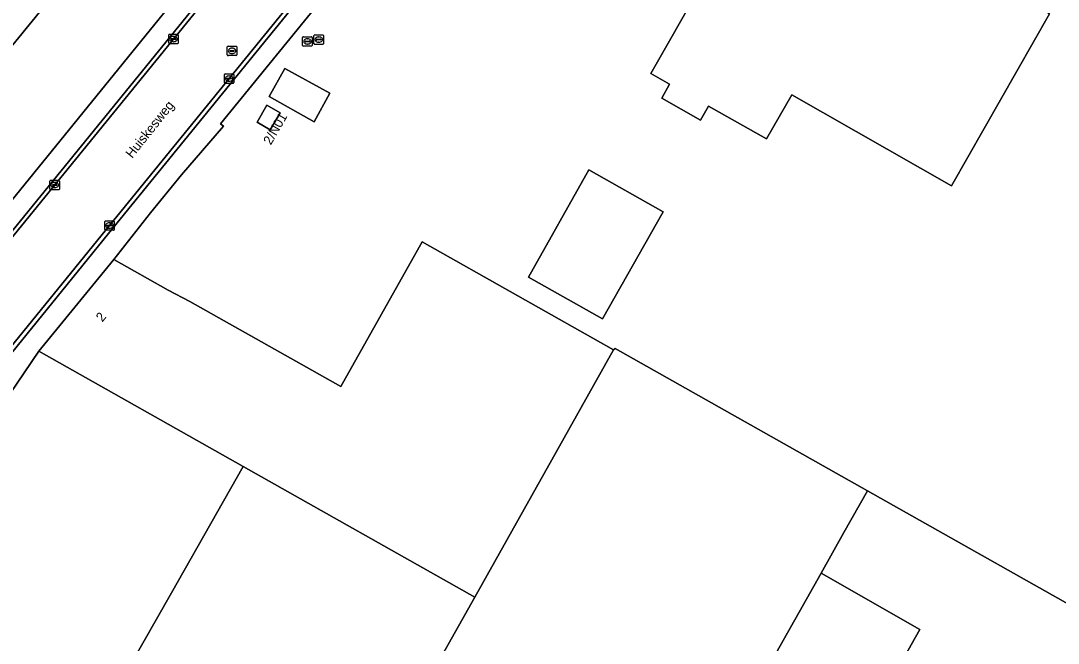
# Model space of a CAD drawing. Extents: x 157692 to 159674, y 381452 to 383291.
# Drawn here: x 158037.9 to 158147.5, y 382865.4 to 382931.2 of the extents above; entities that cross this region are included whole.
import ezdxf

# ---------------------------------------------------------------- set-up
doc = ezdxf.new("R2010")
doc.units = 0
for name, color, linetype in [('IMGEO_Erf', 7, 'Continuous'), ('IMGEO_Kolk', 7, 'Continuous'), ('IMGEO_Muur', 7, 'Continuous'), ('IMGEO_Openbare_ruimte_label', 7, 'Continuous'), ('IMGEO_Pand', 7, 'Continuous'), ('IMGEO_Pand_nummerreeks', 7, 'Continuous'), ('IMGEO_Parkeervlak_open', 7, 'Continuous'), ('IMGEO_Rijbaan_lokaal_open', 7, 'Continuous'), ('IMGEO_Rioolput', 7, 'Continuous'), ('IMGEO_Voetpad_open', 7, 'Continuous')]:
    doc.layers.add(name, color=color, linetype=linetype)

msp = doc.modelspace()

# ---------------------------------------------------------------- linework, layer by layer
at = {"layer": 'IMGEO_Erf'}
for points in [[(158038.48, 382938.36), (158042.35, 382935.2), (158029.06, 382918.9), (158028.13, 382919.64), (158002.62, 382888.25), (158000, 382890.4), (157980.27, 382906.59), (157979.68, 382905.87), (157964.22, 382918.47), (157976.54, 382933.59), (157977.09, 382934.26), (157974.11, 382936.69), (157978.79, 382942.44), (157981.77, 382940), (157982.5, 382940.9), (157978.89, 382943.83), (157963.58, 382956.31), (157966.74, 382960.19), (157984.1, 382981.49), (158000, 382968.53), (158018.1, 382953.77), (158018.71, 382954.49)], [(158146.55, 382931.95), (158136.2, 382913.77), (158119.33, 382923.36), (158116.67, 382918.72), (158110.55, 382922.18), (158109.68, 382920.69), (158105.59, 382923.02), (158106.41, 382924.49), (158104.46, 382925.64), (158109.69, 382934.86), (158111.41, 382937.9), (158113.55, 382936.75), (158115.53, 382935.69), (158118.44, 382940.8), (158120.16, 382939.81), (158121.99, 382943.04), (158123.22, 382945.2)], [(158068.87, 382920.52), (158064.11, 382923.2), (158065.77, 382926.17), (158070.52, 382923.56)], [(158064.23, 382919.68), (158062.84, 382920.48), (158063.88, 382922.29), (158065.27, 382921.49)], [(158099.35, 382899.7), (158091.51, 382904.12), (158097.9, 382915.45), (158105.74, 382911.03)]]:
    msp.add_lwpolyline(points, close=True, dxfattribs=at)
for points in [[(158090.3, 382958.74), (158058.99, 382920.32), (158059.3, 382920.08), (158054.87, 382914.94), (158051.6, 382910.92), (158047.72, 382905.99), (158053.47, 382902.75), (158055.76, 382901.56), (158071.71, 382892.56), (158080.3, 382907.85), (158100.51, 382896.43), (158100.69, 382896.59), (158127.35, 382881.54), (158168.37, 382858.4)], [(157999.62, 382883.36), (158000, 382883.09), (158004.49, 382879.88), (158007.75, 382878.99), (158010.92, 382880.25), (158053.43, 382932.53)], [(158092.51, 382826.09), (158105.48, 382819.49), (158137.86, 382804.41), (158140.4, 382808.83), (158117.42, 382821.8), (158116.93, 382820.94), (158117.29, 382820.74), (158117.14, 382820.47), (158108.06, 382825.58), (158108.22, 382825.85), (158108.57, 382825.65), (158109.08, 382826.54), (158108.75, 382826.73), (158111.06, 382830.85), (158111.3, 382830.71), (158112.5, 382832.83), (158113.36, 382832.34), (158132.86, 382866.89), (158122.44, 382872.85), (158102.78, 382838.01), (158076.13, 382853.04)]]:
    msp.add_lwpolyline(points, dxfattribs=at)
at = {"layer": 'IMGEO_Kolk'}
for p, q in [((158053.51, 382928.84), (158053.51, 382929.7)), ((158053.59, 382929.77), (158054.44, 382929.77)), ((158053.77, 382929.26), (158053.77, 382929.28)), ((158053.81, 382929.31), (158054.21, 382929.31)), ((158054.21, 382929.23), (158053.81, 382929.23)), ((158054, 382929.55), (158054.03, 382929.55)), ((158054.26, 382929.28), (158054.26, 382929.26)), ((158054.51, 382929.7), (158054.51, 382928.84)), ((158054.44, 382928.77), (158053.59, 382928.77)), ((158054.02, 382928.99), (158054, 382928.99)), ((158059.4, 382924.67), (158059.4, 382925.52)), ((158059.47, 382925.59), (158060.33, 382925.59)), ((158059.66, 382925.09), (158059.66, 382925.1)), ((158059.7, 382925.14), (158060.1, 382925.14)), ((158060.09, 382925.05), (158059.7, 382925.05)), ((158059.91, 382924.81), (158059.88, 382924.81)), ((158059.89, 382925.37), (158059.91, 382925.37)), ((158060.14, 382925.1), (158060.14, 382925.09)), ((158060.4, 382925.52), (158060.4, 382924.67)), ((158060.33, 382924.59), (158059.47, 382924.59)), ((158040.97, 382913.42), (158040.97, 382914.27)), ((158041.04, 382914.35), (158041.89, 382914.35)), ((158041.22, 382913.84), (158041.22, 382913.85)), ((158041.27, 382913.89), (158041.66, 382913.89)), ((158041.45, 382914.13), (158041.48, 382914.13)), ((158041.71, 382913.85), (158041.71, 382913.84)), ((158041.97, 382914.27), (158041.97, 382913.42)), ((158041.89, 382913.35), (158041.04, 382913.35)), ((158041.66, 382913.8), (158041.26, 382913.8)), ((158041.48, 382913.57), (158041.45, 382913.57)), ((158046.76, 382909.14), (158046.76, 382910)), ((158046.84, 382910.07), (158047.69, 382910.07)), ((158047.02, 382909.56), (158047.02, 382909.58)), ((158047.06, 382909.61), (158047.46, 382909.61)), ((158047.46, 382909.53), (158047.06, 382909.53)), ((158047.25, 382909.85), (158047.28, 382909.85)), ((158047.51, 382909.58), (158047.51, 382909.56)), ((158047.76, 382910), (158047.76, 382909.14)), ((158047.69, 382909.07), (158046.84, 382909.07)), ((158047.27, 382909.29), (158047.25, 382909.29))]:
    msp.add_line(p, q, dxfattribs=at)
for points in [[(158053.51, 382928.84), (158053.51, 382929.7)], [(158053.59, 382929.77), (158054.44, 382929.77)], [(158054.51, 382929.7), (158054.51, 382928.84)], [(158054.44, 382928.77), (158053.59, 382928.77)], [(158059.4, 382924.67), (158059.4, 382925.52)], [(158059.47, 382925.59), (158060.33, 382925.59)], [(158060.4, 382925.52), (158060.4, 382924.67)], [(158060.33, 382924.59), (158059.47, 382924.59)], [(158040.97, 382913.42), (158040.97, 382914.27)], [(158041.04, 382914.35), (158041.89, 382914.35)], [(158041.97, 382914.27), (158041.97, 382913.42)], [(158041.89, 382913.35), (158041.04, 382913.35)], [(158046.76, 382909.14), (158046.76, 382910)], [(158046.84, 382910.07), (158047.69, 382910.07)], [(158047.76, 382910), (158047.76, 382909.14)], [(158047.69, 382909.07), (158046.84, 382909.07)]]:
    msp.add_lwpolyline(points, dxfattribs=at)
for centre, radius, start, end in [((158053.59, 382929.69), 0.0765, 91.552, 178.448), ((158053.59, 382929.69), 0.0765, 91.552, 178.448), ((158053.81, 382929.27), 0.0403, 85.8775, 175.7526), ((158053.81, 382929.26), 0.0366, 178.938, 274.7102), ((158054.22, 382929.27), 0.0386, 1.7309, 96.639), ((158054.21, 382929.27), 0.043, 264.8664, 352.4533), ((158054.44, 382929.69), 0.0765, 1.552, 88.448), ((158054.44, 382929.69), 0.0765, 1.552, 88.448), ((158053.59, 382928.85), 0.0765, 181.552, 268.448), ((158053.59, 382928.85), 0.0765, 181.552, 268.448), ((158054.44, 382928.85), 0.0765, 271.552, 358.448), ((158054.44, 382928.85), 0.0765, 271.552, 358.448), ((158059.47, 382925.52), 0.0765, 91.552, 178.448), ((158059.47, 382925.52), 0.0765, 91.552, 178.448), ((158059.7, 382925.1), 0.0403, 85.8775, 175.7526), ((158059.69, 382925.09), 0.0366, 178.938, 274.7102), ((158060.1, 382925.09), 0.043, 264.8664, 352.4533), ((158060.1, 382925.1), 0.0386, 1.7309, 96.639), ((158060.32, 382925.52), 0.0765, 1.552, 88.448), ((158060.32, 382925.52), 0.0765, 1.552, 88.448), ((158059.47, 382924.67), 0.0765, 181.552, 268.448), ((158059.47, 382924.67), 0.0765, 181.552, 268.448), ((158060.32, 382924.67), 0.0765, 271.552, 358.448), ((158060.32, 382924.67), 0.0765, 271.552, 358.448), ((158041.04, 382914.27), 0.0765, 91.552, 178.448), ((158041.04, 382914.27), 0.0765, 91.552, 178.448), ((158041.26, 382913.85), 0.0403, 85.8775, 175.7526), ((158041.26, 382913.84), 0.0366, 178.938, 274.7102), ((158041.67, 382913.85), 0.0386, 1.7309, 96.639), ((158041.67, 382913.85), 0.043, 264.8664, 352.4533), ((158041.89, 382914.27), 0.0765, 1.552, 88.448), ((158041.89, 382914.27), 0.0765, 1.552, 88.448), ((158041.04, 382913.42), 0.0765, 181.552, 268.448), ((158041.04, 382913.42), 0.0765, 181.552, 268.448), ((158041.89, 382913.42), 0.0765, 271.552, 358.448), ((158041.89, 382913.42), 0.0765, 271.552, 358.448), ((158046.84, 382909.99), 0.0765, 91.552, 178.448), ((158046.84, 382909.99), 0.0765, 91.552, 178.448), ((158047.06, 382909.57), 0.0403, 85.8775, 175.7526), ((158047.06, 382909.56), 0.0366, 178.938, 274.7102), ((158047.47, 382909.57), 0.0386, 1.7309, 96.639), ((158047.46, 382909.57), 0.043, 264.8664, 352.4533), ((158047.69, 382909.99), 0.0765, 1.552, 88.448), ((158047.69, 382909.99), 0.0765, 1.552, 88.448), ((158046.84, 382909.14), 0.0765, 181.552, 268.448), ((158046.84, 382909.14), 0.0765, 181.552, 268.448), ((158047.69, 382909.14), 0.0765, 271.552, 358.448), ((158047.69, 382909.14), 0.0765, 271.552, 358.448)]:
    msp.add_arc(centre, radius, start, end, dxfattribs=at)
for centre, major_axis, ratio, start_param, end_param in [((158054, 382929.27), (-0.387, 0.002), 0.722429, 4.712389, 7.853982), ((158054.02, 382929.27), (-0.39, 0.002), 0.717154, 1.570796, 4.712389), ((158059.89, 382925.09), (-0.387, 0.002), 0.722429, 4.712389, 7.853982), ((158059.91, 382925.09), (-0.39, 0.002), 0.717154, 1.570796, 4.712389), ((158041.45, 382913.85), (-0.387, 0.002), 0.722429, 4.712389, 7.853982), ((158041.48, 382913.85), (-0.39, 0.002), 0.717154, 1.570796, 4.712389), ((158047.25, 382909.57), (-0.387, 0.002), 0.722429, 4.712389, 7.853982), ((158047.27, 382909.57), (-0.39, 0.002), 0.717154, 1.570796, 4.712389)]:
    msp.add_ellipse(centre, major_axis=major_axis, ratio=ratio, start_param=start_param, end_param=end_param, dxfattribs=at)
at = {"layer": 'IMGEO_Muur'}
msp.add_lwpolyline([(158054.87, 382914.94), (158051.6, 382910.92)], dxfattribs=at)
at = {"layer": 'IMGEO_Pand'}
for points in [[(158038.48, 382938.36), (158018.71, 382954.49), (158018.1, 382953.77), (158000, 382968.53), (157984.1, 382981.49), (157966.74, 382960.19), (157963.58, 382956.31), (157978.89, 382943.83), (157982.5, 382940.9), (157981.77, 382940), (157978.79, 382942.44), (157974.11, 382936.69), (157977.09, 382934.26), (157976.54, 382933.59), (157964.22, 382918.47), (157979.68, 382905.87), (157980.27, 382906.59), (158000, 382890.4), (158002.62, 382888.25), (158028.13, 382919.64), (158029.06, 382918.9), (158042.35, 382935.2)], [(158109.69, 382934.86), (158104.46, 382925.64), (158106.41, 382924.49), (158105.59, 382923.02), (158109.68, 382920.69), (158110.55, 382922.18), (158116.67, 382918.72), (158119.33, 382923.36), (158136.2, 382913.77), (158146.55, 382931.95), (158123.22, 382945.2), (158121.99, 382943.04), (158120.16, 382939.81), (158118.44, 382940.8), (158115.53, 382935.69), (158113.55, 382936.75), (158111.41, 382937.9)], [(158065.77, 382926.17), (158064.11, 382923.2), (158068.87, 382920.52), (158070.52, 382923.56)], [(158065.27, 382921.49), (158063.88, 382922.29), (158062.84, 382920.48), (158064.23, 382919.68)], [(158099.35, 382899.7), (158105.74, 382911.03), (158097.9, 382915.45), (158091.51, 382904.12)], [(158061.38, 382884.13), (158085.86, 382870.3), (158100.51, 382896.43), (158080.3, 382907.85), (158071.71, 382892.56), (158055.76, 382901.56), (158053.47, 382902.75), (158047.72, 382905.99), (158039.81, 382896.31)], [(158039.81, 382896.31), (158032.09, 382884.96), (158030.91, 382885.71), (158022.8, 382873.11), (158046.46, 382857.84), (158053.82, 382870.77), (158061.38, 382884.13)], [(158122.44, 382872.85), (158124.85, 382877.13), (158127.35, 382881.54), (158100.69, 382896.59), (158100.51, 382896.43), (158085.86, 382870.3), (158076.13, 382853.04), (158102.78, 382838.01)], [(158061.38, 382884.13), (158053.82, 382870.77), (158046.46, 382857.84), (158046.6, 382857.74), (158046.65, 382857.87), (158070.72, 382843.57), (158076.13, 382853.04), (158085.86, 382870.3)], [(158164.68, 382851.86), (158168.37, 382858.4), (158127.35, 382881.54), (158124.85, 382877.13), (158122.44, 382872.85), (158132.86, 382866.89), (158113.36, 382832.34), (158112.5, 382832.83), (158111.3, 382830.71), (158111.06, 382830.85), (158108.75, 382826.73), (158109.08, 382826.54), (158108.57, 382825.65), (158108.22, 382825.85), (158108.06, 382825.58), (158117.14, 382820.47), (158117.29, 382820.74), (158116.93, 382820.94), (158117.42, 382821.8), (158140.4, 382808.83), (158145.54, 382817.95), (158148, 382822.3)]]:
    msp.add_lwpolyline(points, close=True, dxfattribs=at)
at = {"layer": 'IMGEO_Parkeervlak_open'}
for points in [[(158054.87, 382914.94), (158059.3, 382920.08), (158058.99, 382920.32), (158090.3, 382958.74), (158100.03, 382970.59), (158110.83, 382984.08), (158109.42, 382985.27), (158089.49, 382960.73), (158047.61, 382909.29), (158019.38, 382874.51), (158018.98, 382874.83)], [(158017.74, 382868.89), (158020.11, 382868.93), (158022.8, 382873.11), (158030.91, 382885.71), (158032.09, 382884.96), (158039.81, 382896.31), (158047.72, 382905.99), (158051.6, 382910.92), (158054.87, 382914.94)]]:
    msp.add_lwpolyline(points, dxfattribs=at)
at = {"layer": 'IMGEO_Rijbaan_lokaal_open'}
for points in [[(158012.82, 382878.66), (158013.24, 382879.21), (158084.54, 382966.79), (158103.57, 382990.21), (158103.22, 382990.5), (158084.19, 382967.08), (158012.49, 382878.93)], [(158018.98, 382874.83), (158019.38, 382874.51), (158047.61, 382909.29), (158089.49, 382960.73), (158109.42, 382985.27), (158109.07, 382985.56), (158089.14, 382961.02), (158047.27, 382909.57)]]:
    msp.add_lwpolyline(points, close=True, dxfattribs=at)
for points in [[(158089.14, 382961.02), (158109.07, 382985.56), (158103.57, 382990.21), (158084.54, 382966.79), (158013.24, 382879.21), (158012.82, 382878.66)], [(158018.98, 382874.83), (158047.27, 382909.57), (158089.14, 382961.02)]]:
    msp.add_lwpolyline(points, dxfattribs=at)
at = {"layer": 'IMGEO_Rioolput'}
for p, q in [((158067.66, 382928.59), (158067.66, 382929.45)), ((158067.74, 382929.52), (158068.59, 382929.52)), ((158068.15, 382929.3), (158068.18, 382929.3)), ((158068.66, 382929.45), (158068.66, 382928.59)), ((158068.86, 382928.78), (158068.86, 382929.64)), ((158068.93, 382929.71), (158069.79, 382929.71)), ((158069.12, 382929.2), (158069.12, 382929.22)), ((158069.16, 382929.25), (158069.56, 382929.25)), ((158069.56, 382929.17), (158069.16, 382929.17)), ((158069.35, 382929.49), (158069.37, 382929.49)), ((158069.6, 382929.22), (158069.6, 382929.2)), ((158069.86, 382929.64), (158069.86, 382928.78)), ((158059.7, 382927.59), (158059.7, 382928.44)), ((158059.77, 382928.52), (158060.63, 382928.52)), ((158060.19, 382928.3), (158060.21, 382928.3)), ((158060.7, 382928.44), (158060.7, 382927.59)), ((158068.59, 382928.52), (158067.74, 382928.52)), ((158067.92, 382929.01), (158067.92, 382929.03)), ((158068.36, 382928.98), (158067.96, 382928.98)), ((158067.97, 382929.06), (158068.36, 382929.06)), ((158068.17, 382928.74), (158068.15, 382928.74)), ((158068.41, 382929.03), (158068.41, 382929.01)), ((158069.79, 382928.71), (158068.93, 382928.71)), ((158069.37, 382928.93), (158069.34, 382928.93)), ((158060.63, 382927.52), (158059.77, 382927.52)), ((158059.96, 382928.01), (158059.96, 382928.02)), ((158060, 382928.06), (158060.4, 382928.06)), ((158060.4, 382927.97), (158060, 382927.97)), ((158060.21, 382927.74), (158060.18, 382927.74)), ((158060.44, 382928.02), (158060.44, 382928.01))]:
    msp.add_line(p, q, dxfattribs=at)
for points in [[(158067.66, 382928.59), (158067.66, 382929.45)], [(158067.74, 382929.52), (158068.59, 382929.52)], [(158068.66, 382929.45), (158068.66, 382928.59)], [(158068.86, 382928.78), (158068.86, 382929.64)], [(158068.93, 382929.71), (158069.79, 382929.71)], [(158069.86, 382929.64), (158069.86, 382928.78)], [(158059.7, 382927.59), (158059.7, 382928.44)], [(158059.77, 382928.52), (158060.63, 382928.52)], [(158060.7, 382928.44), (158060.7, 382927.59)], [(158068.59, 382928.52), (158067.74, 382928.52)], [(158069.79, 382928.71), (158068.93, 382928.71)], [(158060.63, 382927.52), (158059.77, 382927.52)]]:
    msp.add_lwpolyline(points, dxfattribs=at)
for centre, radius, start, end in [((158067.74, 382929.44), 0.0765, 91.552, 178.448), ((158067.74, 382929.44), 0.0765, 91.552, 178.448), ((158068.59, 382929.44), 0.0765, 1.552, 88.448), ((158068.59, 382929.44), 0.0765, 1.552, 88.448), ((158068.94, 382929.63), 0.0765, 91.552, 178.448), ((158068.94, 382929.63), 0.0765, 91.552, 178.448), ((158069.16, 382929.21), 0.0403, 85.8775, 175.7526), ((158069.15, 382929.2), 0.0366, 178.938, 274.7102), ((158069.56, 382929.21), 0.0386, 1.7309, 96.639), ((158069.56, 382929.21), 0.043, 264.8664, 352.4533), ((158069.78, 382929.63), 0.0765, 1.552, 88.448), ((158069.78, 382929.63), 0.0765, 1.552, 88.448), ((158059.78, 382928.44), 0.0765, 91.552, 178.448), ((158059.78, 382928.44), 0.0765, 91.552, 178.448), ((158060.62, 382928.44), 0.0765, 1.552, 88.448), ((158060.62, 382928.44), 0.0765, 1.552, 88.448), ((158067.74, 382928.6), 0.0765, 181.552, 268.448), ((158067.74, 382928.6), 0.0765, 181.552, 268.448), ((158067.96, 382929.02), 0.0403, 85.8775, 175.7526), ((158067.96, 382929.01), 0.0366, 178.938, 274.7102), ((158068.37, 382929.02), 0.0386, 1.7309, 96.639), ((158068.36, 382929.02), 0.043, 264.8664, 352.4533), ((158068.59, 382928.6), 0.0765, 271.552, 358.448), ((158068.59, 382928.6), 0.0765, 271.552, 358.448), ((158068.94, 382928.79), 0.0765, 181.552, 268.448), ((158068.94, 382928.79), 0.0765, 181.552, 268.448), ((158069.78, 382928.79), 0.0765, 271.552, 358.448), ((158069.78, 382928.79), 0.0765, 271.552, 358.448), ((158059.78, 382927.59), 0.0765, 181.552, 268.448), ((158059.78, 382927.59), 0.0765, 181.552, 268.448), ((158060, 382928.02), 0.0403, 85.8775, 175.7526), ((158059.99, 382928.01), 0.0366, 178.938, 274.7102), ((158060.4, 382928.02), 0.0386, 1.7309, 96.639), ((158060.4, 382928.02), 0.043, 264.8664, 352.4533), ((158060.62, 382927.59), 0.0765, 271.552, 358.448), ((158060.62, 382927.59), 0.0765, 271.552, 358.448)]:
    msp.add_arc(centre, radius, start, end, dxfattribs=at)
for centre, major_axis, ratio, start_param, end_param in [((158068.15, 382929.02), (-0.387, 0.002), 0.722429, 4.712389, 7.853982), ((158068.17, 382929.02), (-0.39, 0.002), 0.717154, 1.570796, 4.712389), ((158069.35, 382929.21), (-0.387, 0.002), 0.722429, 4.712389, 7.853982), ((158069.37, 382929.21), (-0.39, 0.002), 0.717154, 1.570796, 4.712389), ((158060.19, 382928.02), (-0.387, 0.002), 0.722429, 4.712389, 7.853982), ((158060.21, 382928.02), (-0.39, 0.002), 0.717154, 1.570796, 4.712389)]:
    msp.add_ellipse(centre, major_axis=major_axis, ratio=ratio, start_param=start_param, end_param=end_param, dxfattribs=at)
at = {"layer": 'IMGEO_Voetpad_open'}
for points in [[(158084.19, 382967.08), (158103.22, 382990.5), (158101.89, 382991.62), (158082.08, 382967.16), (158053.43, 382932.53), (158010.92, 382880.25), (158007.75, 382878.99), (158004.49, 382879.88), (158008.34, 382875.8)], [(158012.82, 382878.66), (158012.49, 382878.93), (158084.19, 382967.08)]]:
    msp.add_lwpolyline(points, dxfattribs=at)

# ---------------------------------------------------------------- texts
at = {"layer": 'IMGEO_Openbare_ruimte_label'}
msp.add_text('Huiskesweg', height=1, rotation=51.4565, dxfattribs=at).set_placement((158049.65, 382916.61))
at = {"layer": 'IMGEO_Pand_nummerreeks'}
for s, rotation, p in [('2/N01', 60.1778, (158064.3, 382918.01)), ('2', 50.7632, (158046.5, 382899.32))]:
    msp.add_text(s, height=1, rotation=rotation, dxfattribs=at).set_placement(p)

doc.saveas('drawing.dxf')
